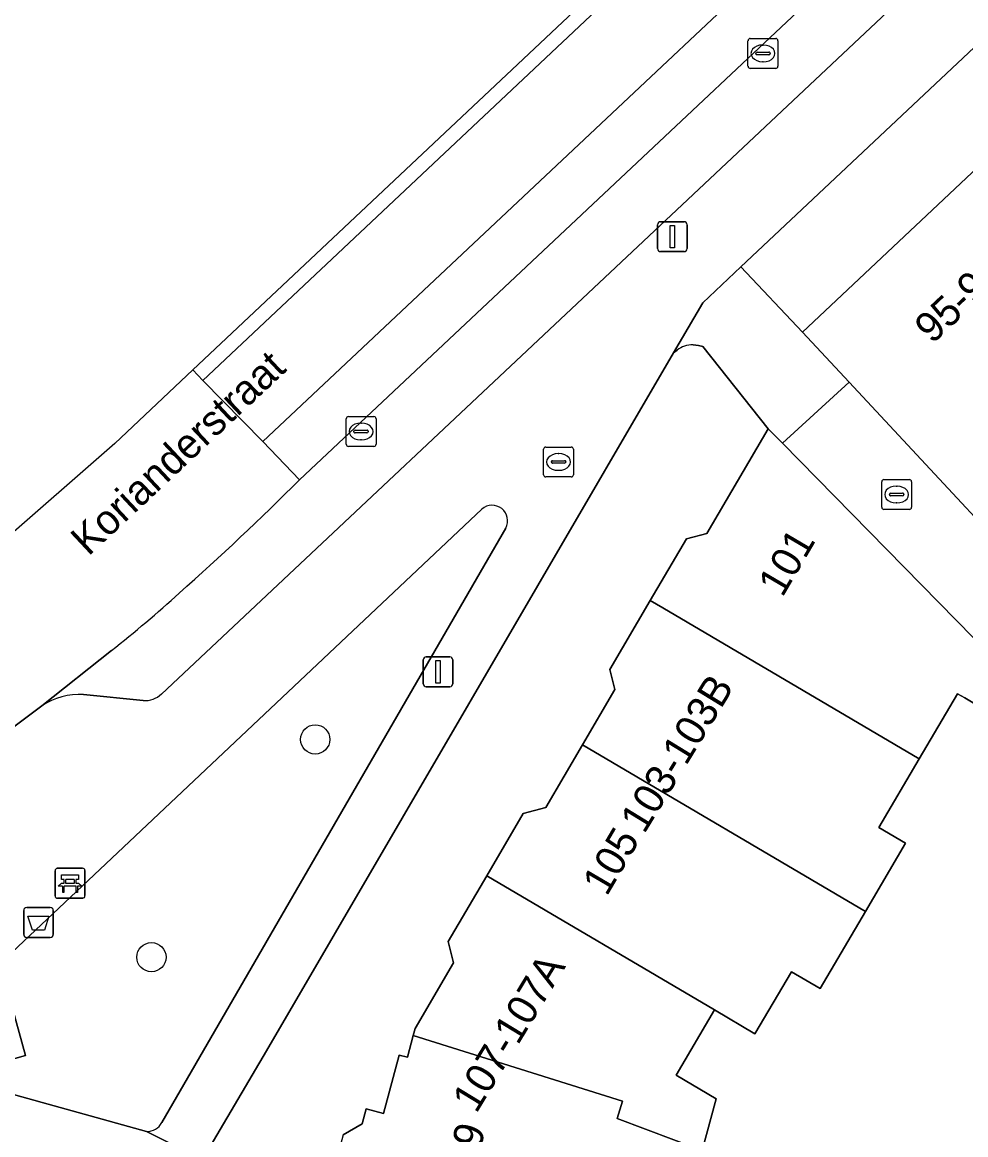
# Model space of a CAD drawing. Extents: x 162542 to 163147, y 380779 to 381521.
# Drawn here: x 162557.49 to 162589.08, y 381209.94 to 381247.16 of the extents above; entities that cross this region are included whole.
import ezdxf

# ---------------------------------------------------------------- set-up
doc = ezdxf.new("R2010")
doc.units = 0
for name, color, linetype in [('IMGEO_Afvalbak', 7, 'Continuous'), ('IMGEO_Bank', 7, 'Continuous'), ('IMGEO_Boom', 7, 'Continuous'), ('IMGEO_Brandkraan', 7, 'Continuous'), ('IMGEO_Erf', 7, 'Continuous'), ('IMGEO_Groenvoorziening', 7, 'Continuous'), ('IMGEO_Kolk', 7, 'Continuous'), ('IMGEO_Lichtmast', 7, 'Continuous'), ('IMGEO_Openbare_ruimte_label', 7, 'Continuous'), ('IMGEO_Pand', 7, 'Continuous'), ('IMGEO_Pand_nummerreeks', 7, 'Continuous'), ('IMGEO_Parkeervlak_open', 7, 'Continuous'), ('IMGEO_Rijbaan_lokaal_gesloten', 7, 'Continuous'), ('IMGEO_Rijbaan_lokaal_open', 7, 'Continuous'), ('IMGEO_Voetpad_open', 7, 'Continuous')]:
    doc.layers.add(name, color=color, linetype=linetype)

msp = doc.modelspace()

# ---------------------------------------------------------------- linework, layer by layer
at = {"layer": 'IMGEO_Afvalbak'}
for p, q in [((162557.536, 381216.645), (162557.536, 381217.445)), ((162557.536, 381217.445), (162557.536, 381216.645)), ((162557.636, 381217.545), (162558.426, 381217.545)), ((162558.426, 381217.545), (162557.636, 381217.545)), ((162558.526, 381217.445), (162558.526, 381216.645)), ((162558.526, 381216.645), (162558.526, 381217.445)), ((162558.426, 381216.545), (162557.636, 381216.545)), ((162557.636, 381216.545), (162558.426, 381216.545))]:
    msp.add_line(p, q, dxfattribs=at)
msp.add_lwpolyline([(162557.679, 381217.259), (162558.383, 381217.259), (162558.234, 381216.789), (162557.828, 381216.789), (162557.679, 381217.259)], dxfattribs=at)
for centre, start, end in [((162557.636, 381217.445), 90, 180), ((162557.636, 381217.445), 90, 180), ((162558.426, 381217.445), 0, 90), ((162558.426, 381217.445), 360, 90), ((162557.636, 381216.645), 180, 270), ((162557.636, 381216.645), 180, 270), ((162558.426, 381216.645), 270, 0), ((162558.426, 381216.645), 270, 0)]:
    msp.add_arc(centre, 0.1, start, end, dxfattribs=at)
at = {"layer": 'IMGEO_Bank'}
for p, q in [((162558.662, 381218.858), (162559.503, 381218.858)), ((162559.503, 381218.858), (162558.662, 381218.858)), ((162558.587, 381217.933), (162558.587, 381218.774)), ((162558.587, 381218.774), (162558.587, 381217.933)), ((162558.896, 381218.364), (162558.896, 381218.47)), ((162558.94, 381218.47), (162558.94, 381218.364)), ((162559.228, 381218.476), (162558.946, 381218.476)), ((162559.234, 381218.364), (162559.234, 381218.47)), ((162559.278, 381218.47), (162559.278, 381218.364)), ((162559.587, 381218.783), (162559.587, 381217.942)), ((162559.587, 381217.942), (162559.587, 381218.783)), ((162559.284, 381218.256), (162558.891, 381218.256)), ((162558.946, 381218.358), (162559.228, 381218.358)), ((162559.512, 381217.858), (162558.671, 381217.858)), ((162558.671, 381217.858), (162559.512, 381217.858))]:
    msp.add_line(p, q, dxfattribs=at)
for points in [[(162558.89, 381218.476), (162558.804, 381218.476), (162558.804, 381218.637), (162559.367, 381218.637), (162559.367, 381218.476), (162559.284, 381218.476)], [(162558.834, 381218.256), (162558.692, 381218.256), (162558.804, 381218.358), (162558.89, 381218.358)], [(162558.884, 381218.249), (162558.884, 381218.042), (162558.841, 381218.042), (162558.841, 381218.249)], [(162559.284, 381218.358), (162559.367, 381218.358), (162559.479, 381218.256), (162559.34, 381218.256)], [(162559.334, 381218.249), (162559.334, 381218.042), (162559.29, 381218.042), (162559.29, 381218.249)]]:
    msp.add_lwpolyline(points, dxfattribs=at)
for centre, radius, start, end in [((162558.665, 381218.78), 0.0779, 92.4484, 184.2845), ((162558.665, 381218.78), 0.0779, 92.4484, 184.2845), ((162559.509, 381218.78), 0.0779, 2.4484, 94.2845), ((162559.509, 381218.78), 0.0779, 2.4484, 94.2845), ((162558.889, 381218.469), 0.00671, 2.8957, 87.1043), ((162558.946, 381218.469), 0.00671, 92.8957, 177.1043), ((162559.228, 381218.469), 0.00671, 2.8957, 87.1043), ((162559.285, 381218.469), 0.00671, 92.8957, 177.1043), ((162558.834, 381218.249), 0.00671, 2.8957, 87.1043), ((162558.891, 381218.249), 0.00671, 92.8957, 177.1043), ((162558.889, 381218.365), 0.00671, 272.8957, 357.1043), ((162558.946, 381218.365), 0.00671, 182.8957, 267.1043), ((162559.228, 381218.365), 0.00671, 272.8957, 357.1043), ((162559.285, 381218.365), 0.00671, 182.8957, 267.1043), ((162559.283, 381218.249), 0.00671, 2.8957, 87.1043), ((162559.34, 381218.249), 0.00671, 92.8957, 177.1043), ((162558.665, 381217.936), 0.0779, 182.4484, 274.2845), ((162558.665, 381217.936), 0.0779, 182.4484, 274.2845), ((162559.509, 381217.936), 0.0779, 272.4484, 4.2845), ((162559.509, 381217.936), 0.0779, 272.4484, 4.2845)]:
    msp.add_arc(centre, radius, start, end, dxfattribs=at)
at = {"layer": 'IMGEO_Boom'}
for centre in [(162567.296, 381223.169), (162561.813, 381215.882)]:
    msp.add_circle(centre, 0.489, dxfattribs=at)
at = {"layer": 'IMGEO_Brandkraan'}
for p, q in [((162574.942, 381232.026), (162574.942, 381232.878)), ((162575.017, 381232.952), (162575.869, 381232.952)), ((162575.43, 381232.732), (162575.455, 381232.732)), ((162575.943, 381232.878), (162575.943, 381232.026)), ((162575.201, 381232.446), (162575.201, 381232.458)), ((162575.639, 381232.409), (162575.241, 381232.409)), ((162575.244, 381232.495), (162575.642, 381232.495)), ((162575.685, 381232.458), (162575.685, 381232.446)), ((162575.869, 381231.952), (162575.017, 381231.952)), ((162575.453, 381232.172), (162575.428, 381232.172))]:
    msp.add_line(p, q, dxfattribs=at)
for points in [[(162574.942, 381232.026), (162574.942, 381232.878)], [(162575.017, 381232.952), (162575.869, 381232.952)], [(162575.943, 381232.878), (162575.943, 381232.026)], [(162575.869, 381231.952), (162575.017, 381231.952)]]:
    msp.add_lwpolyline(points, dxfattribs=at)
for centre, radius, start, end in [((162575.019, 381232.876), 0.0765, 91.552, 178.448), ((162575.019, 381232.876), 0.0765, 91.552, 178.448), ((162575.867, 381232.876), 0.0765, 1.552, 88.448), ((162575.867, 381232.876), 0.0765, 1.552, 88.448), ((162575.241, 381232.455), 0.0403, 85.8775, 175.7526), ((162575.238, 381232.445), 0.0366, 178.938, 274.7102), ((162575.642, 381232.452), 0.043, 264.8664, 352.4533), ((162575.646, 381232.457), 0.0386, 1.7309, 96.639), ((162575.019, 381232.028), 0.0765, 181.552, 268.448), ((162575.019, 381232.028), 0.0765, 181.552, 268.448), ((162575.867, 381232.028), 0.0765, 271.552, 358.448), ((162575.867, 381232.028), 0.0765, 271.552, 358.448)]:
    msp.add_arc(centre, radius, start, end, dxfattribs=at)
for centre, major_axis, ratio, start_param, end_param in [((162575.429, 381232.452), (-0.387, 0.002), 0.722429, 4.712389, 7.853982), ((162575.454, 381232.452), (-0.39, 0.002), 0.717154, 1.570796, 4.712389)]:
    msp.add_ellipse(centre, major_axis=major_axis, ratio=ratio, start_param=start_param, end_param=end_param, dxfattribs=at)
at = {"layer": 'IMGEO_Erf'}
msp.add_lwpolyline([(162598.601, 381250.901), (162606.029, 381257.892), (162613.358, 381264.79), (162611.337, 381266.938), (162593.265, 381250), (162581.55, 381238.977), (162583.608, 381236.79), (162591.172, 381243.909)], close=True, dxfattribs=at)
for points in [[(162571.93, 381215.692), (162571.745, 381216.404), (162573.04, 381218.609), (162574.263, 381220.693), (162575.012, 381220.888), (162576.246, 381222.989), (162577.331, 381224.837), (162577.156, 381225.511), (162578.512, 381227.82), (162579.723, 381229.884), (162580.405, 381230.061), (162582.462, 381233.563), (162580.276, 381236.313), (162580.128, 381236.346), (162579.945, 381236.368)], [(162579.413, 381236.194), (162579.295, 381236.099), (162565.665, 381212.749), (162563.521, 381209.113)], [(162589.903, 381224.052), (162589.04, 381224.556), (162588.797, 381224.699), (162587.514, 381222.515), (162586.169, 381220.223), (162587.06, 381219.7), (162585.716, 381217.412), (162584.199, 381214.829), (162583.236, 381215.394), (162582.019, 381213.323), (162580.661, 381214.12), (162579.376, 381211.932), (162580.72, 381211.144), (162580.256, 381209.417)], [(162568.237, 381209.937), (162568.871, 381210.303), (162569.005, 381210.803), (162569.578, 381210.649), (162570.103, 381212.609), (162570.383, 381212.534), (162570.579, 381213.265), (162570.641, 381213.497), (162571.93, 381215.692)]]:
    msp.add_lwpolyline(points, dxfattribs=at)
msp.add_arc((162579.915, 381235.558), 0.81, 87.9011, 128.3214, dxfattribs=at)
at = {"layer": 'IMGEO_Groenvoorziening'}
for points in [[(162572.877, 381230.877), (162556.753, 381215.673), (162557.594, 381212.593), (162556.356, 381212.243), (162556.519, 381211.702)], [(162562.16, 381210.348), (162573.677, 381230.241)], [(162556.866, 381211.372), (162561.653, 381210.054)]]:
    msp.add_lwpolyline(points, dxfattribs=at)
for centre, radius, start, end in [((162573.218, 381230.484), 0.52, 332.1091, 130.9215), ((162561.688, 381210.578), 0.525, 266.1829, 334.0344)]:
    msp.add_arc(centre, radius, start, end, dxfattribs=at)
at = {"layer": 'IMGEO_Kolk'}
for p, q in [((162581.785, 381245.696), (162581.785, 381246.548)), ((162581.86, 381246.622), (162582.712, 381246.622)), ((162582.273, 381246.402), (162582.298, 381246.402)), ((162582.786, 381246.548), (162582.786, 381245.696)), ((162582.044, 381246.116), (162582.044, 381246.128)), ((162582.482, 381246.079), (162582.084, 381246.079)), ((162582.087, 381246.165), (162582.485, 381246.165)), ((162582.528, 381246.128), (162582.528, 381246.116)), ((162582.296, 381245.842), (162582.271, 381245.842)), ((162582.712, 381245.622), (162581.86, 381245.622)), ((162568.331, 381233.045), (162568.331, 381233.897)), ((162568.406, 381233.971), (162569.258, 381233.971)), ((162568.819, 381233.751), (162568.844, 381233.751)), ((162569.332, 381233.897), (162569.332, 381233.045)), ((162568.59, 381233.465), (162568.59, 381233.477)), ((162569.028, 381233.428), (162568.63, 381233.428)), ((162568.633, 381233.514), (162569.031, 381233.514)), ((162569.074, 381233.477), (162569.074, 381233.465)), ((162569.258, 381232.971), (162568.406, 381232.971)), ((162568.842, 381233.191), (162568.817, 381233.191)), ((162586.336, 381231.862), (162587.188, 381231.862)), ((162586.261, 381230.936), (162586.261, 381231.788)), ((162586.749, 381231.642), (162586.774, 381231.642)), ((162587.262, 381231.788), (162587.262, 381230.936)), ((162586.52, 381231.356), (162586.52, 381231.368)), ((162586.958, 381231.319), (162586.56, 381231.319)), ((162586.563, 381231.405), (162586.961, 381231.405)), ((162587.004, 381231.368), (162587.004, 381231.356)), ((162587.188, 381230.862), (162586.336, 381230.862)), ((162586.772, 381231.082), (162586.747, 381231.082))]:
    msp.add_line(p, q, dxfattribs=at)
for points in [[(162581.785, 381245.696), (162581.785, 381246.548)], [(162581.86, 381246.622), (162582.712, 381246.622)], [(162582.786, 381246.548), (162582.786, 381245.696)], [(162582.712, 381245.622), (162581.86, 381245.622)], [(162568.331, 381233.045), (162568.331, 381233.897)], [(162568.406, 381233.971), (162569.258, 381233.971)], [(162569.332, 381233.897), (162569.332, 381233.045)], [(162569.258, 381232.971), (162568.406, 381232.971)], [(162586.336, 381231.862), (162587.188, 381231.862)], [(162586.261, 381230.936), (162586.261, 381231.788)], [(162587.262, 381231.788), (162587.262, 381230.936)], [(162587.188, 381230.862), (162586.336, 381230.862)]]:
    msp.add_lwpolyline(points, dxfattribs=at)
for centre, radius, start, end in [((162581.862, 381246.546), 0.0765, 91.552, 178.448), ((162581.862, 381246.546), 0.0765, 91.552, 178.448), ((162582.71, 381246.546), 0.0765, 1.552, 88.448), ((162582.71, 381246.546), 0.0765, 1.552, 88.448), ((162582.084, 381246.125), 0.0403, 85.8775, 175.7526), ((162582.081, 381246.115), 0.0366, 178.938, 274.7102), ((162582.485, 381246.122), 0.043, 264.8664, 352.4533), ((162582.489, 381246.127), 0.0386, 1.7309, 96.639), ((162581.862, 381245.698), 0.0765, 181.552, 268.448), ((162581.862, 381245.698), 0.0765, 181.552, 268.448), ((162582.71, 381245.698), 0.0765, 271.552, 358.448), ((162582.71, 381245.698), 0.0765, 271.552, 358.448), ((162568.408, 381233.895), 0.0765, 91.552, 178.448), ((162568.408, 381233.895), 0.0765, 91.552, 178.448), ((162569.256, 381233.895), 0.0765, 1.552, 88.448), ((162569.256, 381233.895), 0.0765, 1.552, 88.448), ((162568.63, 381233.474), 0.0403, 85.8775, 175.7526), ((162568.627, 381233.464), 0.0366, 178.938, 274.7102), ((162569.031, 381233.471), 0.043, 264.8664, 352.4533), ((162569.035, 381233.476), 0.0386, 1.7309, 96.639), ((162568.408, 381233.047), 0.0765, 181.552, 268.448), ((162568.408, 381233.047), 0.0765, 181.552, 268.448), ((162569.256, 381233.047), 0.0765, 271.552, 358.448), ((162569.256, 381233.047), 0.0765, 271.552, 358.448), ((162586.338, 381231.786), 0.0765, 91.552, 178.448), ((162586.338, 381231.786), 0.0765, 91.552, 178.448), ((162587.186, 381231.786), 0.0765, 1.552, 88.448), ((162587.186, 381231.786), 0.0765, 1.552, 88.448), ((162586.56, 381231.365), 0.0403, 85.8775, 175.7526), ((162586.557, 381231.355), 0.0366, 178.938, 274.7102), ((162586.961, 381231.362), 0.043, 264.8664, 352.4533), ((162586.965, 381231.367), 0.0386, 1.7309, 96.639), ((162586.338, 381230.938), 0.0765, 181.552, 268.448), ((162586.338, 381230.938), 0.0765, 181.552, 268.448), ((162587.186, 381230.938), 0.0765, 271.552, 358.448), ((162587.186, 381230.938), 0.0765, 271.552, 358.448)]:
    msp.add_arc(centre, radius, start, end, dxfattribs=at)
for centre, major_axis, ratio, start_param, end_param in [((162582.272, 381246.122), (-0.387, 0.002), 0.722429, 4.712389, 7.853982), ((162582.297, 381246.122), (-0.39, 0.002), 0.717154, 1.570796, 4.712389), ((162568.818, 381233.471), (-0.387, 0.002), 0.722429, 4.712389, 7.853982), ((162568.843, 381233.471), (-0.39, 0.002), 0.717154, 1.570796, 4.712389), ((162586.748, 381231.362), (-0.387, 0.002), 0.722429, 4.712389, 7.853982), ((162586.773, 381231.362), (-0.39, 0.002), 0.717154, 1.570796, 4.712389)]:
    msp.add_ellipse(centre, major_axis=major_axis, ratio=ratio, start_param=start_param, end_param=end_param, dxfattribs=at)
at = {"layer": 'IMGEO_Lichtmast'}
for p, q in [((162578.858, 381240.491), (162579.648, 381240.491)), ((162579.648, 381240.491), (162578.858, 381240.491)), ((162578.758, 381239.591), (162578.758, 381240.391)), ((162578.758, 381240.391), (162578.758, 381239.591)), ((162579.748, 381240.391), (162579.748, 381239.591)), ((162579.748, 381239.591), (162579.748, 381240.391)), ((162579.648, 381239.491), (162578.858, 381239.491)), ((162578.858, 381239.491), (162579.648, 381239.491)), ((162571.013, 381225.929), (162571.803, 381225.929)), ((162571.803, 381225.929), (162571.013, 381225.929)), ((162570.913, 381225.029), (162570.913, 381225.829)), ((162570.913, 381225.829), (162570.913, 381225.029)), ((162571.903, 381225.829), (162571.903, 381225.029)), ((162571.903, 381225.029), (162571.903, 381225.829)), ((162571.803, 381224.929), (162571.013, 381224.929)), ((162571.013, 381224.929), (162571.803, 381224.929))]:
    msp.add_line(p, q, dxfattribs=at)
for points in [[(162579.178, 381240.366), (162579.328, 381240.366), (162579.328, 381239.616), (162579.178, 381239.616), (162579.178, 381240.366)], [(162571.333, 381225.804), (162571.483, 381225.804), (162571.483, 381225.054), (162571.333, 381225.054), (162571.333, 381225.804)]]:
    msp.add_lwpolyline(points, dxfattribs=at)
for centre, start, end in [((162578.858, 381240.391), 90, 180), ((162578.858, 381240.391), 90, 180), ((162579.648, 381240.391), 0, 90), ((162579.648, 381240.391), 360, 90), ((162578.858, 381239.591), 180, 270), ((162578.858, 381239.591), 180, 270), ((162579.648, 381239.591), 270, 0), ((162579.648, 381239.591), 270, 0), ((162571.013, 381225.829), 90, 180), ((162571.013, 381225.829), 90, 180), ((162571.803, 381225.829), 0, 90), ((162571.803, 381225.829), 360, 90), ((162571.013, 381225.029), 180, 270), ((162571.013, 381225.029), 180, 270), ((162571.803, 381225.029), 270, 0), ((162571.803, 381225.029), 270, 0)]:
    msp.add_arc(centre, 0.1, start, end, dxfattribs=at)
at = {"layer": 'IMGEO_Pand'}
for points in [[(162591.172, 381243.909), (162583.608, 381236.79), (162585.167, 381235.117), (162593.146, 381226.553), (162593.365, 381226.759), (162600.764, 381233.724)], [(162578.512, 381227.82), (162578.93, 381227.572), (162587.514, 381222.515), (162588.797, 381224.699), (162589.04, 381224.556), (162589.903, 381224.052), (162590.601, 381225.245), (162589.918, 381225.976), (162582.937, 381233.08), (162582.462, 381233.563), (162580.405, 381230.061), (162579.723, 381229.884)], [(162576.246, 381222.989), (162585.716, 381217.412), (162587.06, 381219.7), (162586.169, 381220.223), (162587.514, 381222.515), (162578.93, 381227.572), (162578.512, 381227.82), (162577.156, 381225.511), (162577.331, 381224.837)], [(162576.246, 381222.989), (162575.012, 381220.888), (162574.263, 381220.693), (162573.04, 381218.609), (162580.661, 381214.12), (162582.019, 381213.323), (162583.236, 381215.394), (162584.199, 381214.829), (162585.716, 381217.412)], [(162573.04, 381218.609), (162571.745, 381216.404), (162571.93, 381215.692), (162570.641, 381213.497), (162570.579, 381213.265), (162577.585, 381211.07), (162577.401, 381210.481), (162580.256, 381209.417), (162580.72, 381211.144), (162579.376, 381211.932), (162580.661, 381214.12)], [(162567.574, 381207.468), (162577.764, 381204.692), (162578.446, 381207.236), (162579.589, 381206.93), (162580.256, 381209.417), (162577.401, 381210.481), (162577.585, 381211.07), (162570.579, 381213.265), (162570.383, 381212.534), (162570.103, 381212.609), (162569.578, 381210.649), (162569.005, 381210.803), (162568.871, 381210.303), (162568.237, 381209.937)]]:
    msp.add_lwpolyline(points, close=True, dxfattribs=at)
at = {"layer": 'IMGEO_Parkeervlak_open'}
for points in [[(162622.72, 381284.415), (162566.775, 381231.855)], [(162562.146, 381224.688), (162621.86, 381280.778)], [(162560.474, 381226.144), (162558.148, 381224.294)], [(162559.543, 381224.669), (162561.541, 381224.468)]]:
    msp.add_lwpolyline(points, dxfattribs=at)
for centre, radius, start, end in [((162500.692, 381298.122), 93.585, 311.53371, 314.92033), ((162536.044, 381257.297), 39.59, 308.1029, 312.4106), ((162559.392, 381222.448), 2.226, 86.1145, 123.9783), ((162561.587, 381225.284), 0.817, 266.7781, 313.1881)]:
    msp.add_arc(centre, radius, start, end, dxfattribs=at)
at = {"layer": 'IMGEO_Rijbaan_lokaal_gesloten'}
for points in [[(162619.267, 381288.247), (162563.203, 381235.53), (162563.535, 381235.177), (162619.602, 381287.9), (162619.267, 381288.247)], [(162566.775, 381231.855), (162565.547, 381233.139), (162563.535, 381235.177), (162563.203, 381235.53), (162560.587, 381233.07), (162548.732, 381222.717)], [(162552.197, 381219.42), (162552.727, 381219.972), (162554.148, 381221.3), (162558.148, 381224.294), (162560.474, 381226.144)]]:
    msp.add_lwpolyline(points, dxfattribs=at)
msp.add_lwpolyline([(162622.72, 381284.415), (162622.812, 381284.503), (162621.587, 381285.788), (162565.547, 381233.139), (162566.775, 381231.855)], close=True, dxfattribs=at)
for centre, radius, start, end in [((162500.692, 381298.122), 93.585, 311.53371, 314.92033), ((162536.044, 381257.297), 39.59, 308.1029, 312.4106)]:
    msp.add_arc(centre, radius, start, end, dxfattribs=at)
at = {"layer": 'IMGEO_Rijbaan_lokaal_open'}
msp.add_lwpolyline([(162619.267, 381288.247), (162619.602, 381287.9), (162563.535, 381235.177), (162565.547, 381233.139), (162621.587, 381285.788), (162622.812, 381284.503), (162623.196, 381284.872), (162619.656, 381288.613)], close=True, dxfattribs=at)
at = {"layer": 'IMGEO_Voetpad_open'}
for points in [[(162621.86, 381280.778), (162562.146, 381224.688)], [(162561.653, 381210.054), (162563.521, 381209.113), (162565.665, 381212.749), (162579.295, 381236.099), (162580.272, 381237.774), (162581.55, 381238.977), (162593.265, 381250), (162611.337, 381266.938)], [(162583.608, 381236.79), (162581.55, 381238.977), (162580.272, 381237.774), (162579.295, 381236.099), (162579.413, 381236.194)], [(162579.945, 381236.368), (162580.128, 381236.346), (162580.276, 381236.313), (162582.462, 381233.563), (162582.937, 381233.08), (162585.167, 381235.117), (162583.608, 381236.79)], [(162593.146, 381226.553), (162585.167, 381235.117), (162582.937, 381233.08), (162589.918, 381225.976)], [(162555.793, 381214.768), (162556.753, 381215.673), (162572.877, 381230.877)], [(162573.677, 381230.241), (162562.16, 381210.348)], [(162561.541, 381224.468), (162559.543, 381224.669)], [(162558.148, 381224.294), (162554.148, 381221.3), (162552.727, 381219.972), (162552.197, 381219.42)], [(162555.725, 381214.335), (162556.356, 381212.243), (162557.594, 381212.593), (162556.753, 381215.673)], [(162563.521, 381209.113), (162561.653, 381210.054), (162556.866, 381211.372)]]:
    msp.add_lwpolyline(points, dxfattribs=at)
for centre, radius, start, end in [((162579.915, 381235.558), 0.81, 87.9011, 128.3214), ((162573.218, 381230.484), 0.52, 332.1091, 130.9215), ((162559.392, 381222.448), 2.226, 86.1145, 123.9783), ((162561.587, 381225.284), 0.817, 266.7781, 313.1881), ((162561.688, 381210.578), 0.525, 266.1829, 334.0344)]:
    msp.add_arc(centre, radius, start, end, dxfattribs=at)

# ---------------------------------------------------------------- texts
at = {"layer": 'IMGEO_Openbare_ruimte_label'}
msp.add_text('Korianderstraat', height=1, rotation=43.1367, dxfattribs=at).set_placement((162559.702, 381229.275))
at = {"layer": 'IMGEO_Pand_nummerreeks'}
for s, rotation, p in [('95-99', 43.2779, (162587.952, 381236.371)), ('101', 59.5709, (162582.935, 381227.892)), ('103-103B', 58.4877, (162578.309, 381219.979)), ('105', 59.577, (162577.055, 381217.89)), ('107-107A', 58.7023, (162572.688, 381210.624)), ('109', 72.4039, (162572.35, 381208.001))]:
    msp.add_text(s, height=1, rotation=rotation, dxfattribs=at).set_placement(p)

doc.saveas('drawing.dxf')
